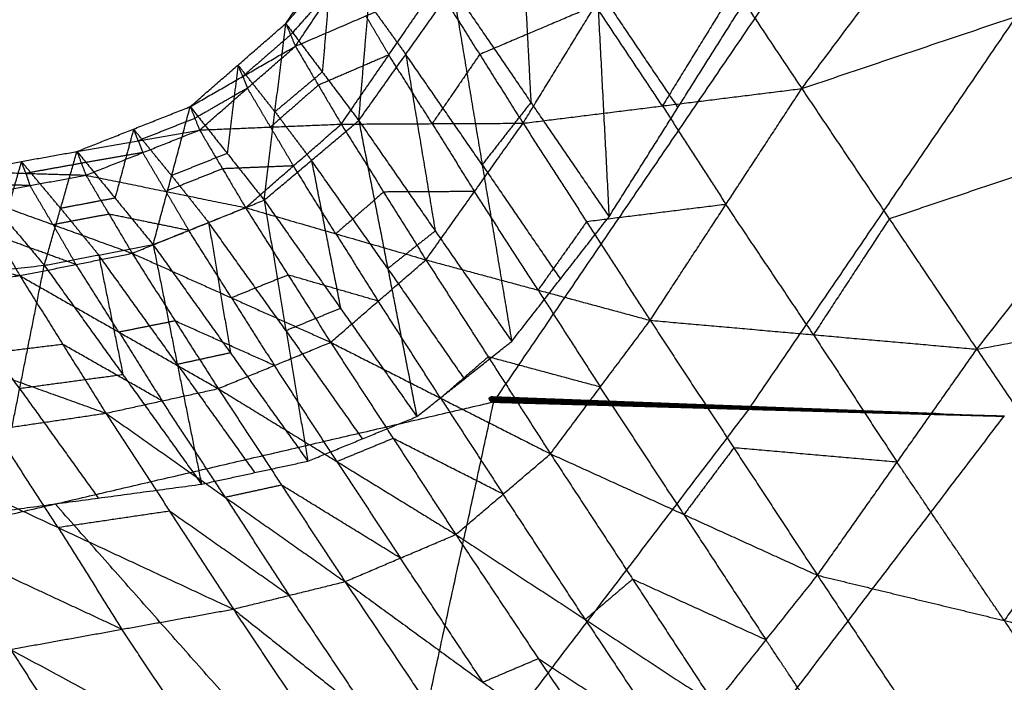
# Model space of a CAD drawing. Header units: millimetres. Extents: x -106 to 110, y -96 to 120.
# Tile 386 of 656: x -59.773 to -58.552, y 97.828 to 98.65. Entities that reach past the tile are written whole.
import ezdxf

# ---------------------------------------------------------------- set-up
doc = ezdxf.new("R2010")
doc.units = ezdxf.units.MM
doc.header["$MEASUREMENT"] = 0
doc.layers.add('Default', color=7, linetype='Continuous', true_color=0x000000)

msp = doc.modelspace()

# ---------------------------------------------------------------- linework, layer by layer
at = {"layer": 'Default'}
for points in [[(-59.1854, 98.1756, 12.6932), (-58.7814, 98.7687, 12.3362), (-58.3774, 99.3617, 11.9791)], [(-58.8035, 98.5641, 13.8125), (-58.5975, 98.8391, 13.7701), (-58.3915, 99.114, 13.7277)], [(-59.0721, 98.9732, 12.6913), (-59.0573, 98.6891, 12.6186), (-59.0425, 98.4051, 12.5459)], [(-59.1542, 98.8309, 12.7769), (-59.1468, 98.6889, 12.7406), (-59.1394, 98.5469, 12.7042)], [(-59.4433, 98.6448, 13.3077), (-59.3856, 98.7304, 13.2686), (-59.328, 98.816, 13.2295)], [(-59.3528, 98.5244, 12.9459), (-59.3404, 98.6702, 13.0877), (-59.328, 98.816, 13.2295)], [(-59.1491, 98.5211, 13.7579), (-59.0594, 98.6673, 13.7136), (-58.9697, 98.8134, 13.6692)], [(-58.9697, 98.8134, 13.6692), (-58.8866, 98.6887, 13.7409), (-58.8035, 98.5641, 13.8125)], [(-59.4433, 98.6448, 13.3077), (-59.3793, 98.7169, 13.3639), (-59.3153, 98.789, 13.4202)], [(-59.4314, 98.6166, 13.4913), (-59.3733, 98.7028, 13.4558), (-59.3153, 98.789, 13.4202)], [(-58.8035, 98.5641, 13.8125), (-58.4825, 98.6722, 13.8343), (-58.1615, 98.7802, 13.8561)], [(-58.5865, 98.2409, 13.9017), (-58.374, 98.5106, 13.8789), (-58.1615, 98.7802, 13.8561)], [(-58.8689, 98.1669, 12.5795), (-58.6669, 98.4634, 12.401), (-58.4649, 98.7599, 12.2224)], [(-59.3856, 98.7304, 13.2686), (-59.3918, 98.6575, 13.1977), (-59.398, 98.5846, 13.1268)], [(-59.3733, 98.7028, 13.4558), (-59.4053, 98.6668, 13.4276), (-59.4373, 98.6307, 13.3995)], [(-59.4314, 98.6166, 13.4913), (-59.344, 98.6542, 13.5462), (-59.2566, 98.6918, 13.601)], [(-59.3745, 98.52, 13.6625), (-59.3155, 98.6059, 13.6318), (-59.2566, 98.6918, 13.601)], [(-59.3528, 98.5244, 12.9459), (-59.2945, 98.6066, 12.9042), (-59.2363, 98.6887, 12.8626)], [(-59.2566, 98.6918, 13.601), (-59.2029, 98.6064, 13.6795), (-59.1491, 98.5211, 13.7579)], [(-59.2363, 98.6887, 12.8626), (-59.1998, 98.4697, 12.744), (-59.1632, 98.2506, 12.6255)], [(-59.2363, 98.6887, 12.8626), (-59.1394, 98.5469, 12.7042), (-59.0425, 98.4051, 12.5459)], [(-59.0573, 98.6891, 12.6186), (-59.0072, 98.6148, 12.5389), (-58.9571, 98.5405, 12.4592)], [(-58.8866, 98.6887, 13.7409), (-58.9314, 98.6157, 13.763), (-58.9763, 98.5426, 13.7852)], [(-59.3404, 98.6702, 13.0877), (-59.3175, 98.6384, 12.996), (-59.2945, 98.6066, 12.9042)], [(-59.0425, 98.4051, 12.5459), (-58.9571, 98.5405, 12.4592), (-58.8718, 98.6759, 12.3725)], [(-59.0594, 98.6673, 13.7136), (-59.1311, 98.6369, 13.6965), (-59.2029, 98.6064, 13.6795)], [(-58.9763, 98.5426, 13.7852), (-59.0178, 98.6049, 13.7494), (-59.0594, 98.6673, 13.7136)], [(-59.5618, 98.5417, 13.325), (-59.5025, 98.5933, 13.3163), (-59.4433, 98.6448, 13.3077)], [(-59.4701, 98.4257, 12.9618), (-59.4567, 98.5353, 13.1347), (-59.4433, 98.6448, 13.3077)], [(-59.4433, 98.6448, 13.3077), (-59.4373, 98.6307, 13.3995), (-59.4314, 98.6166, 13.4913)], [(-59.4433, 98.6448, 13.3077), (-59.398, 98.5846, 13.1268), (-59.3528, 98.5244, 12.9459)], [(-59.344, 98.6542, 13.5462), (-59.3298, 98.63, 13.589), (-59.3155, 98.6059, 13.6318)], [(-59.4373, 98.6307, 13.3995), (-59.4669, 98.605, 13.4038), (-59.4966, 98.5792, 13.4082)], [(-59.5618, 98.5417, 13.325), (-59.4966, 98.5792, 13.4082), (-59.4314, 98.6166, 13.4913)], [(-59.5502, 98.5127, 13.5081), (-59.4908, 98.5647, 13.4997), (-59.4314, 98.6166, 13.4913)], [(-59.4314, 98.6166, 13.4913), (-59.4029, 98.5683, 13.5769), (-59.3745, 98.52, 13.6625)], [(-59.3155, 98.6059, 13.6318), (-59.3592, 98.5871, 13.6043), (-59.4029, 98.5683, 13.5769)], [(-59.2618, 98.5206, 13.7102), (-59.2887, 98.5632, 13.671), (-59.3155, 98.6059, 13.6318)], [(-59.2945, 98.6066, 12.9042), (-59.2763, 98.497, 12.845), (-59.258, 98.3875, 12.7857)], [(-59.1998, 98.4697, 12.744), (-59.2472, 98.5381, 12.8241), (-59.2945, 98.6066, 12.9042)], [(-59.2029, 98.6064, 13.6795), (-59.2323, 98.5635, 13.6948), (-59.2618, 98.5206, 13.7102)], [(-59.5025, 98.5933, 13.3163), (-59.5092, 98.5385, 13.2299), (-59.5159, 98.4837, 13.1434)], [(-59.4567, 98.5353, 13.1347), (-59.4796, 98.5643, 13.2255), (-59.5025, 98.5933, 13.3163)], [(-59.4966, 98.5792, 13.4082), (-59.4995, 98.5862, 13.3623), (-59.5025, 98.5933, 13.3163)], [(-59.398, 98.5846, 13.1268), (-59.4273, 98.5599, 13.1308), (-59.4567, 98.5353, 13.1347)], [(-59.4966, 98.5792, 13.4082), (-59.4937, 98.5719, 13.4539), (-59.4908, 98.5647, 13.4997)], [(-59.4908, 98.5647, 13.4997), (-59.5234, 98.546, 13.4581), (-59.556, 98.5272, 13.4165)], [(-59.4623, 98.5164, 13.5853), (-59.4765, 98.5405, 13.5425), (-59.4908, 98.5647, 13.4997)], [(-59.4029, 98.5683, 13.5769), (-59.4326, 98.5424, 13.5811), (-59.4623, 98.5164, 13.5853)], [(-59.1491, 98.5211, 13.7579), (-58.9763, 98.5426, 13.7852), (-58.8035, 98.5641, 13.8125)], [(-58.9915, 98.2767, 13.876), (-58.8975, 98.4204, 13.8443), (-58.8035, 98.5641, 13.8125)], [(-58.8035, 98.5641, 13.8125), (-58.695, 98.4025, 13.8571), (-58.5865, 98.2409, 13.9017)], [(-59.1394, 98.5469, 12.7042), (-59.1696, 98.5083, 12.7241), (-59.1998, 98.4697, 12.744)], [(-59.7022, 98.4861, 13.2882), (-59.632, 98.5139, 13.3066), (-59.5618, 98.5417, 13.325)], [(-59.6078, 98.3705, 12.9192), (-59.5848, 98.4561, 13.1221), (-59.5618, 98.5417, 13.325)], [(-59.5618, 98.5417, 13.325), (-59.556, 98.5272, 13.4165), (-59.5502, 98.5127, 13.5081)], [(-59.5618, 98.5417, 13.325), (-59.5159, 98.4837, 13.1434), (-59.4701, 98.4257, 12.9618)], [(-59.4567, 98.5353, 13.1347), (-59.4341, 98.5052, 13.0443), (-59.4114, 98.475, 12.9539)], [(-58.9763, 98.5426, 13.7852), (-58.9369, 98.4815, 13.8147), (-58.8975, 98.4204, 13.8443)], [(-59.556, 98.5272, 13.4165), (-59.5911, 98.5133, 13.4073), (-59.6262, 98.4994, 13.3982)], [(-59.4701, 98.4257, 12.9618), (-59.4114, 98.475, 12.9539), (-59.3528, 98.5244, 12.9459)], [(-59.3528, 98.5244, 12.9459), (-59.3168, 98.3408, 12.7916), (-59.2808, 98.1573, 12.6373)], [(-59.3528, 98.5244, 12.9459), (-59.258, 98.3875, 12.7857), (-59.1632, 98.2506, 12.6255)], [(-59.7022, 98.4861, 13.2882), (-59.6262, 98.4994, 13.3982), (-59.5502, 98.5127, 13.5081)], [(-59.6911, 98.4567, 13.4757), (-59.6206, 98.4847, 13.4919), (-59.5502, 98.5127, 13.5081)], [(-59.632, 98.5139, 13.3066), (-59.6435, 98.4711, 13.2052), (-59.655, 98.4283, 13.1037)], [(-59.5848, 98.4561, 13.1221), (-59.6084, 98.485, 13.2144), (-59.632, 98.5139, 13.3066)], [(-59.6262, 98.4994, 13.3982), (-59.6291, 98.5067, 13.3524), (-59.632, 98.5139, 13.3066)], [(-59.5502, 98.5127, 13.5081), (-59.4623, 98.5164, 13.5853), (-59.3745, 98.52, 13.6625)], [(-59.5502, 98.5127, 13.5081), (-59.5217, 98.4646, 13.5929), (-59.4932, 98.4164, 13.6778)], [(-59.4932, 98.4164, 13.6778), (-59.4338, 98.4682, 13.6702), (-59.3745, 98.52, 13.6625)], [(-59.4623, 98.5164, 13.5853), (-59.4481, 98.4923, 13.6277), (-59.4338, 98.4682, 13.6702)], [(-59.3745, 98.52, 13.6625), (-59.2618, 98.5206, 13.7102), (-59.1491, 98.5211, 13.7579)], [(-59.3745, 98.52, 13.6625), (-59.322, 98.4358, 13.7352), (-59.2695, 98.3517, 13.8079)], [(-59.2695, 98.3517, 13.8079), (-59.2093, 98.4364, 13.7829), (-59.1491, 98.5211, 13.7579)], [(-59.2618, 98.5206, 13.7102), (-59.2355, 98.4785, 13.7466), (-59.2093, 98.4364, 13.7829)], [(-59.1491, 98.5211, 13.7579), (-59.0703, 98.3989, 13.817), (-58.9915, 98.2767, 13.876)], [(-58.374, 98.5106, 13.8789), (-58.5345, 98.4565, 13.868), (-58.695, 98.4025, 13.8571)], [(-59.6262, 98.4994, 13.3982), (-59.6234, 98.4921, 13.445), (-59.6206, 98.4847, 13.4919)], [(-59.84, 98.4612, 13.2276), (-59.7711, 98.4737, 13.2579), (-59.7022, 98.4861, 13.2882)], [(-59.7427, 98.3449, 12.8489), (-59.7225, 98.4155, 13.0686), (-59.7022, 98.4861, 13.2882)], [(-59.7022, 98.4861, 13.2882), (-59.6967, 98.4714, 13.382), (-59.6911, 98.4567, 13.4757)], [(-59.7022, 98.4861, 13.2882), (-59.655, 98.4283, 13.1037), (-59.6078, 98.3705, 12.9192)], [(-59.7711, 98.4737, 13.2579), (-59.7813, 98.4384, 13.1481), (-59.7914, 98.4031, 13.0382)], [(-59.7225, 98.4155, 13.0686), (-59.7468, 98.4446, 13.1632), (-59.7711, 98.4737, 13.2579)], [(-59.7656, 98.459, 13.3517), (-59.7684, 98.4663, 13.3048), (-59.7711, 98.4737, 13.2579)], [(-59.6206, 98.4847, 13.4919), (-59.6587, 98.4781, 13.4369), (-59.6967, 98.4714, 13.382)], [(-59.5921, 98.4366, 13.5768), (-59.6064, 98.4606, 13.5343), (-59.6206, 98.4847, 13.4919)], [(-59.5159, 98.4837, 13.1434), (-59.5504, 98.4699, 13.1328), (-59.5848, 98.4561, 13.1221)], [(-59.4114, 98.475, 12.9539), (-59.3934, 98.3833, 12.8767), (-59.3754, 98.2915, 12.7996)], [(-59.3168, 98.3408, 12.7916), (-59.3641, 98.4079, 12.8727), (-59.4114, 98.475, 12.9539)], [(-59.6967, 98.4714, 13.382), (-59.7311, 98.4652, 13.3668), (-59.7656, 98.459, 13.3517)], [(-59.5217, 98.4646, 13.5929), (-59.5569, 98.4506, 13.5848), (-59.5921, 98.4366, 13.5768)], [(-59.4338, 98.4682, 13.6702), (-59.4777, 98.4664, 13.6315), (-59.5217, 98.4646, 13.5929)], [(-59.3813, 98.384, 13.7428), (-59.4076, 98.4261, 13.7065), (-59.4338, 98.4682, 13.6702)], [(-59.1998, 98.4697, 12.744), (-59.1513, 98.3987, 12.6648), (-59.1028, 98.3278, 12.5857)], [(-59.84, 98.4612, 13.2276), (-59.7914, 98.4031, 13.0382), (-59.7427, 98.3449, 12.8489)], [(-59.84, 98.4612, 13.2276), (-59.7656, 98.459, 13.3517), (-59.6911, 98.4567, 13.4757)], [(-59.8299, 98.4309, 13.4226), (-59.7605, 98.4438, 13.4492), (-59.6911, 98.4567, 13.4757)], [(-59.7656, 98.459, 13.3517), (-59.7631, 98.4514, 13.4004), (-59.7605, 98.4438, 13.4492)], [(-59.6911, 98.4567, 13.4757), (-59.6625, 98.4083, 13.5633), (-59.6338, 98.3598, 13.6508)], [(-59.6911, 98.4567, 13.4757), (-59.5921, 98.4366, 13.5768), (-59.4932, 98.4164, 13.6778)], [(-59.5848, 98.4561, 13.1221), (-59.5619, 98.4271, 13.0313), (-59.539, 98.3981, 12.9405)], [(-59.7605, 98.4438, 13.4492), (-59.7978, 98.4449, 13.3871), (-59.835, 98.446, 13.3251)], [(-59.7319, 98.3953, 13.5367), (-59.7462, 98.4196, 13.4929), (-59.7605, 98.4438, 13.4492)], [(-59.8299, 98.4309, 13.4226), (-59.8015, 98.3815, 13.5146), (-59.7731, 98.3321, 13.6066)], [(-59.8299, 98.4309, 13.4226), (-59.7319, 98.3953, 13.5367), (-59.6338, 98.3598, 13.6508)], [(-59.655, 98.4283, 13.1037), (-59.6887, 98.4219, 13.0861), (-59.7225, 98.4155, 13.0686)], [(-59.6078, 98.3705, 12.9192), (-59.539, 98.3981, 12.9405), (-59.4701, 98.4257, 12.9618)], [(-59.5921, 98.4366, 13.5768), (-59.5778, 98.4123, 13.6205), (-59.5635, 98.3881, 13.6643)], [(-59.4701, 98.4257, 12.9618), (-59.443, 98.2638, 12.7765), (-59.416, 98.102, 12.5912)], [(-59.4701, 98.4257, 12.9618), (-59.3754, 98.2915, 12.7996), (-59.2808, 98.1573, 12.6373)], [(-59.322, 98.4358, 13.7352), (-59.3516, 98.4099, 13.739), (-59.3813, 98.384, 13.7428)], [(-59.2093, 98.4364, 13.7829), (-59.2656, 98.4361, 13.7591), (-59.322, 98.4358, 13.7352)], [(-59.1305, 98.3142, 13.842), (-59.1699, 98.3753, 13.8124), (-59.2093, 98.4364, 13.7829)], [(-59.7225, 98.4155, 13.0686), (-59.6989, 98.3866, 12.9763), (-59.6753, 98.3577, 12.884)], [(-59.6338, 98.3598, 13.6508), (-59.5635, 98.3881, 13.6643), (-59.4932, 98.4164, 13.6778)], [(-59.4932, 98.4164, 13.6778), (-59.4404, 98.3329, 13.7494), (-59.3877, 98.2494, 13.821)], [(-59.4932, 98.4164, 13.6778), (-59.3813, 98.384, 13.7428), (-59.2695, 98.3517, 13.8079)], [(-58.8975, 98.4204, 13.8443), (-58.9839, 98.4096, 13.8306), (-59.0703, 98.3989, 13.817)], [(-58.789, 98.2588, 13.8889), (-58.8432, 98.3396, 13.8666), (-58.8975, 98.4204, 13.8443)], [(-60.1026, 98.4022, 13.304), (-59.9379, 98.3672, 13.4553), (-59.7731, 98.3321, 13.6066)], [(-59.6625, 98.4083, 13.5633), (-59.6972, 98.4018, 13.55), (-59.7319, 98.3953, 13.5367)], [(-59.5635, 98.3881, 13.6643), (-59.613, 98.3982, 13.6138), (-59.6625, 98.4083, 13.5633)], [(-59.1632, 98.2506, 12.6255), (-59.1028, 98.3278, 12.5857), (-59.0425, 98.4051, 12.5459)], [(-58.695, 98.4025, 13.8571), (-58.742, 98.3307, 13.873), (-58.789, 98.2588, 13.8889)], [(-59.7319, 98.3953, 13.5367), (-59.7177, 98.3706, 13.5827), (-59.7034, 98.3459, 13.6287)], [(-59.539, 98.3981, 12.9405), (-59.5254, 98.3172, 12.8478), (-59.5119, 98.2363, 12.7552)], [(-59.443, 98.2638, 12.7765), (-59.491, 98.331, 12.8585), (-59.539, 98.3981, 12.9405)], [(-59.0703, 98.3989, 13.817), (-59.1004, 98.3565, 13.8295), (-59.1305, 98.3142, 13.842)], [(-59.7034, 98.3459, 13.6287), (-59.7525, 98.3637, 13.5717), (-59.8015, 98.3815, 13.5146)], [(-59.5107, 98.3046, 13.7359), (-59.5371, 98.3464, 13.7001), (-59.5635, 98.3881, 13.6643)], [(-59.3813, 98.384, 13.7428), (-59.355, 98.3423, 13.7786), (-59.3286, 98.3005, 13.8145)], [(-59.258, 98.3875, 12.7857), (-59.2874, 98.3642, 12.7887), (-59.3168, 98.3408, 12.7916)], [(-59.7427, 98.3449, 12.8489), (-59.6753, 98.3577, 12.884), (-59.6078, 98.3705, 12.9192)], [(-59.6078, 98.3705, 12.9192), (-59.5778, 98.222, 12.7181), (-59.5478, 98.0735, 12.5171)], [(-59.6078, 98.3705, 12.9192), (-59.5119, 98.2363, 12.7552), (-59.416, 98.102, 12.5912)], [(-58.5865, 98.2409, 13.9017), (-58.2341, 98.3071, 13.9061), (-57.8817, 98.3733, 13.9105)], [(-59.7731, 98.3321, 13.6066), (-59.7034, 98.3459, 13.6287), (-59.6338, 98.3598, 13.6508)], [(-59.6753, 98.3577, 12.884), (-59.6602, 98.2835, 12.7835), (-59.6452, 98.2092, 12.683)], [(-59.5778, 98.222, 12.7181), (-59.6265, 98.2899, 12.8011), (-59.6753, 98.3577, 12.884)], [(-59.6338, 98.3598, 13.6508), (-59.5805, 98.2759, 13.7254), (-59.5271, 98.192, 13.8)], [(-59.6338, 98.3598, 13.6508), (-59.5107, 98.3046, 13.7359), (-59.3877, 98.2494, 13.821)], [(-59.3877, 98.2494, 13.821), (-59.3286, 98.3005, 13.8145), (-59.2695, 98.3517, 13.8079)], [(-59.2695, 98.3517, 13.8079), (-59.1923, 98.2314, 13.8607), (-59.1151, 98.1111, 13.9135)], [(-59.2695, 98.3517, 13.8079), (-59.1305, 98.3142, 13.842), (-58.9915, 98.2767, 13.876)], [(-60.0056, 98.3178, 12.6895), (-59.8741, 98.3314, 12.7692), (-59.7427, 98.3449, 12.8489)], [(-59.8038, 98.039, 12.3488), (-59.7732, 98.1919, 12.5989), (-59.7427, 98.3449, 12.8489)], [(-59.7427, 98.3449, 12.8489), (-59.6452, 98.2092, 12.683), (-59.5478, 98.0735, 12.5171)], [(-59.6501, 98.262, 13.7033), (-59.6768, 98.304, 13.666), (-59.7034, 98.3459, 13.6287)], [(-59.3168, 98.3408, 12.7916), (-59.2694, 98.2724, 12.7115), (-59.222, 98.2039, 12.6314)], [(-60.048, 98.2985, 13.509), (-59.9106, 98.3153, 13.5578), (-59.7731, 98.3321, 13.6066)], [(-59.7732, 98.1919, 12.5989), (-59.8237, 98.2616, 12.684), (-59.8741, 98.3314, 12.7692)], [(-59.7731, 98.3321, 13.6066), (-59.7197, 98.2468, 13.6862), (-59.6663, 98.1615, 13.7657)], [(-59.7731, 98.3321, 13.6066), (-59.6501, 98.262, 13.7033), (-59.5271, 98.192, 13.8)], [(-59.4404, 98.3329, 13.7494), (-59.4756, 98.3188, 13.7427), (-59.5107, 98.3046, 13.7359)], [(-59.3286, 98.3005, 13.8145), (-59.3845, 98.3167, 13.7819), (-59.4404, 98.3329, 13.7494)], [(-59.5107, 98.3046, 13.7359), (-59.4841, 98.2627, 13.7732), (-59.4574, 98.2207, 13.8105)], [(-59.1305, 98.3142, 13.842), (-59.0919, 98.254, 13.8684), (-59.0533, 98.1939, 13.8948)], [(-60.048, 98.2985, 13.509), (-59.8572, 98.23, 13.6374), (-59.6663, 98.1615, 13.7657)], [(-59.3754, 98.2915, 12.7996), (-59.4092, 98.2777, 12.7881), (-59.443, 98.2638, 12.7765)], [(-59.2514, 98.1802, 13.8673), (-59.29, 98.2404, 13.8409), (-59.3286, 98.3005, 13.8145)], [(-59.5805, 98.2759, 13.7254), (-59.6153, 98.269, 13.7144), (-59.6501, 98.262, 13.7033)], [(-59.4574, 98.2207, 13.8105), (-59.5189, 98.2483, 13.7679), (-59.5805, 98.2759, 13.7254)], [(-59.1151, 98.1111, 13.9135), (-59.0533, 98.1939, 13.8948), (-58.9915, 98.2767, 13.876)], [(-58.9915, 98.2767, 13.876), (-58.8878, 98.1186, 13.9085), (-58.7841, 97.9605, 13.941)], [(-58.9915, 98.2767, 13.876), (-58.789, 98.2588, 13.8889), (-58.5865, 98.2409, 13.9017)], [(-59.6501, 98.262, 13.7033), (-59.6234, 98.2194, 13.7431), (-59.5967, 98.1768, 13.7829)], [(-59.443, 98.2638, 12.7765), (-59.3957, 98.1967, 12.6954), (-59.3484, 98.1296, 12.6143)], [(-58.789, 98.2588, 13.8889), (-58.7371, 98.1797, 13.9051), (-58.6853, 98.1007, 13.9214)], [(-59.7197, 98.2468, 13.6862), (-59.7885, 98.2384, 13.6618), (-59.8572, 98.23, 13.6374)], [(-59.5967, 98.1768, 13.7829), (-59.6582, 98.2118, 13.7345), (-59.7197, 98.2468, 13.6862)], [(-59.5271, 98.192, 13.8), (-59.4574, 98.2207, 13.8105), (-59.3877, 98.2494, 13.821)], [(-59.3877, 98.2494, 13.821), (-59.3101, 98.1302, 13.8725), (-59.2325, 98.011, 13.924)], [(-59.3877, 98.2494, 13.821), (-59.2514, 98.1802, 13.8673), (-59.1151, 98.1111, 13.9135)], [(-59.2808, 98.1573, 12.6373), (-59.222, 98.2039, 12.6314), (-59.1632, 98.2506, 12.6255)], [(-59.5119, 98.2363, 12.7552), (-59.5449, 98.2291, 12.7366), (-59.5778, 98.222, 12.7181)], [(-59.1923, 98.2314, 13.8607), (-59.2218, 98.2058, 13.864), (-59.2514, 98.1802, 13.8673)], [(-59.0533, 98.1939, 13.8948), (-59.1228, 98.2126, 13.8777), (-59.1923, 98.2314, 13.8607)], [(-58.7841, 97.9605, 13.941), (-58.6853, 98.1007, 13.9214), (-58.5865, 98.2409, 13.9017)], [(-58.5865, 98.2409, 13.9017), (-58.4536, 98.0446, 13.9121), (-58.3208, 97.8482, 13.9225)], [(-59.5778, 98.222, 12.7181), (-59.5298, 98.1549, 12.6361), (-59.4819, 98.0878, 12.5541)], [(-59.3798, 98.1015, 13.862), (-59.4186, 98.1611, 13.8362), (-59.4574, 98.2207, 13.8105)], [(-59.6452, 98.2092, 12.683), (-59.7092, 98.2006, 12.6409), (-59.7732, 98.1919, 12.5989)], [(-58.9496, 98.0358, 13.9273), (-59.0014, 98.1148, 13.911), (-59.0533, 98.1939, 13.8948)], [(-59.7732, 98.1919, 12.5989), (-59.7245, 98.1241, 12.5159), (-59.6758, 98.0562, 12.433)], [(-59.6663, 98.1615, 13.7657), (-59.5967, 98.1768, 13.7829), (-59.5271, 98.192, 13.8)], [(-59.5271, 98.192, 13.8), (-59.4485, 98.0723, 13.8546), (-59.3699, 97.9526, 13.9091)], [(-59.5271, 98.192, 13.8), (-59.3798, 98.1015, 13.862), (-59.2325, 98.011, 13.924)], [(-59.1908, 98.1805, 12.6833), (-59.1906, 98.1807, 12.6833), (-59.1904, 98.1809, 12.6832)], [(-59.1146, 98.1782, 12.6569), (-59.1526, 98.1795, 12.6701), (-59.1906, 98.1807, 12.6833)], [(-59.1904, 98.1809, 12.6832), (-59.1902, 98.1811, 12.6832), (-59.1899, 98.1813, 12.6831)], [(-59.1904, 98.1809, 12.6832), (-59.1146, 98.1782, 12.6569), (-59.0388, 98.1756, 12.6307)], [(-59.1902, 98.1811, 12.6832), (-59.1524, 98.1797, 12.67), (-59.1146, 98.1782, 12.6569)], [(-59.1899, 98.1813, 12.6831), (-59.1896, 98.1814, 12.6832), (-59.1894, 98.1816, 12.6832)], [(-59.1899, 98.1813, 12.6831), (-59.1143, 98.1784, 12.6569), (-59.0388, 98.1756, 12.6307)], [(-59.1899, 98.1813, 12.6831), (-59.1133, 98.1786, 12.6567), (-59.0368, 98.1759, 12.6303)], [(-59.1896, 98.1814, 12.6832), (-59.1515, 98.18, 12.6699), (-59.1133, 98.1786, 12.6567)], [(-59.1131, 98.1787, 12.6567), (-59.1514, 98.1801, 12.67), (-59.1896, 98.1814, 12.6832)], [(-59.1894, 98.1816, 12.6832), (-59.1892, 98.1816, 12.6834), (-59.1889, 98.1817, 12.6835)], [(-59.1894, 98.1816, 12.6832), (-59.1131, 98.1787, 12.6567), (-59.0368, 98.1759, 12.6303)], [(-59.1892, 98.1816, 12.6834), (-59.1511, 98.1802, 12.67), (-59.1131, 98.1787, 12.6567)], [(-59.1129, 98.1788, 12.6569), (-59.151, 98.1802, 12.6701), (-59.1892, 98.1816, 12.6834)], [(-59.1889, 98.1817, 12.6835), (-59.1887, 98.1817, 12.6836), (-59.1885, 98.1817, 12.6838)], [(-59.1889, 98.1817, 12.6835), (-59.1129, 98.1788, 12.6569), (-59.0368, 98.1759, 12.6303)], [(-59.1889, 98.1817, 12.6835), (-59.1119, 98.1788, 12.6569), (-59.0348, 98.1759, 12.6304)], [(-59.1887, 98.1817, 12.6836), (-59.1503, 98.1802, 12.6703), (-59.1119, 98.1788, 12.6569)], [(-59.1117, 98.1788, 12.6571), (-59.1502, 98.1802, 12.6704), (-59.1887, 98.1817, 12.6836)], [(-59.1885, 98.1817, 12.6838), (-59.1879, 98.1814, 12.6846), (-59.1873, 98.1811, 12.6855)], [(-59.1885, 98.1817, 12.6838), (-59.1117, 98.1788, 12.6571), (-59.0348, 98.1759, 12.6304)], [(-59.111, 98.1785, 12.6579), (-59.1495, 98.1799, 12.6713), (-59.1879, 98.1814, 12.6846)], [(-59.1873, 98.1811, 12.6855), (-59.1866, 98.1798, 12.6875), (-59.186, 98.1785, 12.6895)], [(-59.1873, 98.1811, 12.6855), (-59.111, 98.1785, 12.6579), (-59.0348, 98.1759, 12.6304)], [(-59.1873, 98.1811, 12.6855), (-59.11, 98.1782, 12.6584), (-59.0328, 98.1753, 12.6312)], [(-59.1873, 98.1811, 12.6855), (-59.1091, 98.1777, 12.659), (-59.0309, 98.1742, 12.6326)], [(-60.273, 97.9223, 12.0992), (-59.7292, 98.049, 12.3962), (-59.1854, 98.1756, 12.6932)], [(-59.5181, 98.0571, 13.8374), (-59.5574, 98.1169, 13.8101), (-59.5967, 98.1768, 13.7829)], [(-59.444, 96.9873, 9.9233), (-59.3147, 97.5814, 11.3083), (-59.1854, 98.1756, 12.6932)], [(-59.2514, 98.1802, 13.8673), (-59.2126, 98.1207, 13.893), (-59.1738, 98.0611, 13.9188)], [(-59.1913, 98.1793, 12.6843), (-59.1912, 98.1796, 12.684), (-59.1911, 98.18, 12.6836)], [(-59.1913, 98.1793, 12.6843), (-59.1911, 98.1786, 12.6852), (-59.191, 98.178, 12.6861)], [(-59.1913, 98.1793, 12.6843), (-59.1172, 98.1769, 12.6587), (-59.043, 98.1745, 12.6331)], [(-59.1912, 98.1796, 12.684), (-59.1542, 98.1783, 12.6713), (-59.1172, 98.1769, 12.6587)], [(-59.1911, 98.18, 12.6836), (-59.191, 98.1802, 12.6835), (-59.1908, 98.1805, 12.6833)], [(-59.1911, 98.18, 12.6836), (-59.1171, 98.1772, 12.6583), (-59.043, 98.1745, 12.6331)], [(-59.1911, 98.18, 12.6836), (-59.1149, 98.1778, 12.6572), (-59.0388, 98.1756, 12.6307)], [(-59.1911, 98.1786, 12.6852), (-59.1541, 98.1774, 12.6724), (-59.117, 98.1762, 12.6596)], [(-59.191, 98.1802, 12.6835), (-59.153, 98.179, 12.6703), (-59.1149, 98.1778, 12.6572)], [(-59.191, 98.178, 12.6861), (-59.19, 98.177, 12.6879), (-59.1891, 98.1761, 12.6897)], [(-59.191, 98.178, 12.6861), (-59.1192, 98.1754, 12.662), (-59.0474, 98.1728, 12.638)], [(-59.191, 98.178, 12.6861), (-59.117, 98.1762, 12.6596), (-59.043, 98.1745, 12.6331)], [(-59.1908, 98.1805, 12.6833), (-59.1148, 98.178, 12.657), (-59.0388, 98.1756, 12.6307)], [(-59.19, 98.177, 12.6879), (-59.1541, 98.1757, 12.6759), (-59.1182, 98.1744, 12.6639)], [(-59.1192, 98.1754, 12.662), (-59.1546, 98.1762, 12.675), (-59.19, 98.177, 12.6879)], [(-59.1891, 98.1761, 12.6897), (-59.1876, 98.1757, 12.6914), (-59.1861, 98.1752, 12.6931)], [(-59.1891, 98.1761, 12.6897), (-59.1206, 98.1738, 12.6673), (-59.0522, 98.1715, 12.6448)], [(-59.1891, 98.1761, 12.6897), (-59.1182, 98.1744, 12.6639), (-59.0474, 98.1728, 12.638)], [(-59.1876, 98.1757, 12.6914), (-59.1534, 98.1745, 12.6802), (-59.1191, 98.1733, 12.6689)], [(-59.1085, 98.1764, 12.661), (-59.1476, 98.1781, 12.6743), (-59.1866, 98.1798, 12.6875)], [(-59.1861, 98.1752, 12.6931), (-59.1861, 98.1769, 12.6913), (-59.186, 98.1785, 12.6895)], [(-59.1069, 98.173, 12.6645), (-59.1465, 98.1749, 12.6779), (-59.1861, 98.1769, 12.6913)], [(-59.1861, 98.1752, 12.6931), (-59.1191, 98.1733, 12.6689), (-59.0522, 98.1715, 12.6448)], [(-59.1861, 98.1752, 12.6931), (-59.1069, 98.173, 12.6645), (-59.0277, 98.1708, 12.6359)], [(-59.186, 98.1785, 12.6895), (-59.1085, 98.1764, 12.661), (-59.0309, 98.1742, 12.6326)], [(-59.186, 98.1785, 12.6895), (-59.1069, 98.1746, 12.6627), (-59.0277, 98.1708, 12.6359)], [(-59.1854, 98.1756, 12.6932), (-58.8689, 98.1669, 12.5795), (-58.5523, 98.1582, 12.4657)], [(-59.1182, 98.1744, 12.6639), (-59.1194, 98.1741, 12.6656), (-59.1206, 98.1738, 12.6673)], [(-59.1191, 98.1733, 12.6689), (-59.1199, 98.1736, 12.6681), (-59.1206, 98.1738, 12.6673)], [(-59.1206, 98.1738, 12.6673), (-59.0852, 98.1729, 12.6543), (-59.0498, 98.1721, 12.6414)], [(-59.117, 98.1762, 12.6596), (-59.1181, 98.1758, 12.6608), (-59.1192, 98.1754, 12.662)], [(-59.1192, 98.1754, 12.662), (-59.0822, 98.1745, 12.6488), (-59.0452, 98.1736, 12.6355)], [(-59.1172, 98.1769, 12.6587), (-59.1171, 98.1771, 12.6585), (-59.1171, 98.1772, 12.6583)], [(-59.117, 98.1762, 12.6596), (-59.1171, 98.1765, 12.6591), (-59.1172, 98.1769, 12.6587)], [(-59.1149, 98.1778, 12.6572), (-59.116, 98.1775, 12.6577), (-59.1171, 98.1772, 12.6583)], [(-59.1149, 98.1778, 12.6572), (-59.1149, 98.1779, 12.6571), (-59.1148, 98.178, 12.657)], [(-59.0409, 98.175, 12.6319), (-59.0779, 98.1764, 12.6445), (-59.1149, 98.1778, 12.6572)], [(-59.1148, 98.178, 12.657), (-59.1147, 98.1781, 12.657), (-59.1146, 98.1782, 12.6569)], [(-59.1146, 98.1782, 12.6569), (-59.1145, 98.1783, 12.6569), (-59.1143, 98.1784, 12.6569)], [(-59.1133, 98.1786, 12.6567), (-59.1138, 98.1785, 12.6568), (-59.1143, 98.1784, 12.6569)], [(-59.0378, 98.1757, 12.6305), (-59.0755, 98.1772, 12.6436), (-59.1133, 98.1786, 12.6567)], [(-59.1119, 98.1788, 12.6569), (-59.1124, 98.1788, 12.6569), (-59.1129, 98.1788, 12.6569)], [(-59.0358, 98.1759, 12.6303), (-59.0738, 98.1773, 12.6436), (-59.1119, 98.1788, 12.6569)], [(-59.1117, 98.1788, 12.6571), (-59.1113, 98.1786, 12.6575), (-59.111, 98.1785, 12.6579)], [(-59.11, 98.1782, 12.6584), (-59.1105, 98.1784, 12.6581), (-59.111, 98.1785, 12.6579)], [(-59.1091, 98.1777, 12.659), (-59.1096, 98.1779, 12.6587), (-59.11, 98.1782, 12.6584)], [(-59.0338, 98.1756, 12.6308), (-59.0719, 98.1769, 12.6446), (-59.11, 98.1782, 12.6584)], [(-59.1091, 98.1777, 12.659), (-59.1088, 98.177, 12.66), (-59.1085, 98.1764, 12.661)], [(-59.0319, 98.1748, 12.6319), (-59.0705, 98.1762, 12.6455), (-59.1091, 98.1777, 12.659)], [(-59.1069, 98.1746, 12.6627), (-59.1077, 98.1755, 12.6619), (-59.1085, 98.1764, 12.661)], [(-59.1069, 98.1746, 12.6627), (-59.1069, 98.1738, 12.6636), (-59.1069, 98.173, 12.6645)], [(-59.0293, 98.1725, 12.6343), (-59.0681, 98.1736, 12.6485), (-59.1069, 98.1746, 12.6627)], [(-59.0522, 98.1715, 12.6448), (-59.0498, 98.1721, 12.6414), (-59.0474, 98.1728, 12.638)], [(-59.0522, 98.1715, 12.6448), (-58.9689, 98.1692, 12.6147), (-58.8855, 98.1668, 12.5847)], [(-58.9665, 98.1698, 12.6113), (-59.0081, 98.171, 12.6263), (-59.0498, 98.1721, 12.6414)], [(-59.0474, 98.1728, 12.638), (-59.0452, 98.1736, 12.6355), (-59.043, 98.1745, 12.6331)], [(-59.0474, 98.1728, 12.638), (-58.9665, 98.1698, 12.6113), (-58.8855, 98.1668, 12.5847)], [(-59.0474, 98.1728, 12.638), (-58.965, 98.1704, 12.6091), (-58.8825, 98.168, 12.5801)], [(-58.9628, 98.1712, 12.6066), (-59.004, 98.1724, 12.6211), (-59.0452, 98.1736, 12.6355)], [(-59.043, 98.1745, 12.6331), (-59.0409, 98.175, 12.6319), (-59.0388, 98.1756, 12.6307)], [(-59.043, 98.1745, 12.6331), (-58.9628, 98.1712, 12.6066), (-58.8825, 98.168, 12.5801)], [(-59.043, 98.1745, 12.6331), (-58.9613, 98.1718, 12.6049), (-58.8796, 98.1691, 12.5768)], [(-58.9592, 98.1723, 12.6037), (-59.0001, 98.1737, 12.6178), (-59.0409, 98.175, 12.6319)], [(-59.0388, 98.1756, 12.6307), (-59.0378, 98.1757, 12.6305), (-59.0368, 98.1759, 12.6303)], [(-59.0388, 98.1756, 12.6307), (-58.9592, 98.1723, 12.6037), (-58.8796, 98.1691, 12.5768)], [(-59.0388, 98.1756, 12.6307), (-58.9578, 98.1727, 12.6029), (-58.8767, 98.1698, 12.5751)], [(-58.9568, 98.1728, 12.6027), (-58.9973, 98.1743, 12.6166), (-59.0378, 98.1757, 12.6305)], [(-59.0368, 98.1759, 12.6303), (-59.0358, 98.1759, 12.6303), (-59.0348, 98.1759, 12.6304)], [(-59.0368, 98.1759, 12.6303), (-58.9568, 98.1728, 12.6027), (-58.8767, 98.1698, 12.5751)], [(-59.0368, 98.1759, 12.6303), (-58.9561, 98.1729, 12.6025), (-58.8754, 98.1699, 12.5747)], [(-58.9551, 98.1729, 12.6026), (-58.9954, 98.1744, 12.6164), (-59.0358, 98.1759, 12.6303)], [(-59.0348, 98.1759, 12.6304), (-59.0338, 98.1756, 12.6308), (-59.0328, 98.1753, 12.6312)], [(-59.0348, 98.1759, 12.6304), (-58.9551, 98.1729, 12.6026), (-58.8754, 98.1699, 12.5747)], [(-59.0348, 98.1759, 12.6304), (-58.9544, 98.1728, 12.6026), (-58.874, 98.1698, 12.5748)], [(-58.9534, 98.1726, 12.603), (-58.9936, 98.1741, 12.6169), (-59.0338, 98.1756, 12.6308)], [(-59.0328, 98.1753, 12.6312), (-59.0319, 98.1748, 12.6319), (-59.0309, 98.1742, 12.6326)], [(-59.0328, 98.1753, 12.6312), (-58.9534, 98.1726, 12.603), (-58.874, 98.1698, 12.5748)], [(-59.0328, 98.1753, 12.6312), (-58.9527, 98.1724, 12.6033), (-58.8727, 98.1694, 12.5754)], [(-58.9518, 98.1718, 12.604), (-58.9918, 98.1733, 12.6179), (-59.0319, 98.1748, 12.6319)], [(-59.0309, 98.1742, 12.6326), (-59.0293, 98.1725, 12.6343), (-59.0277, 98.1708, 12.6359)], [(-59.0309, 98.1742, 12.6326), (-58.9518, 98.1718, 12.604), (-58.8727, 98.1694, 12.5754)], [(-59.0309, 98.1742, 12.6326), (-58.9511, 98.1714, 12.6045), (-58.8714, 98.1686, 12.5763)], [(-58.9495, 98.1697, 12.6061), (-58.9894, 98.1711, 12.6202), (-59.0293, 98.1725, 12.6343)], [(-59.0277, 98.1708, 12.6359), (-58.9495, 98.1697, 12.6061), (-58.8714, 98.1686, 12.5763)], [(-59.0277, 98.1708, 12.6359), (-58.9485, 98.1686, 12.6074), (-58.8693, 98.1664, 12.5788)], [(-58.9689, 98.1692, 12.6147), (-58.9677, 98.1695, 12.613), (-58.9665, 98.1698, 12.6113)], [(-58.9665, 98.1698, 12.6113), (-58.9253, 98.1686, 12.5969), (-58.884, 98.1674, 12.5824)], [(-58.965, 98.1704, 12.6091), (-58.9639, 98.1708, 12.6078), (-58.9628, 98.1712, 12.6066)], [(-58.884, 98.1674, 12.5824), (-58.9245, 98.1689, 12.5957), (-58.965, 98.1704, 12.6091)], [(-58.9628, 98.1712, 12.6066), (-58.9219, 98.1699, 12.5925), (-58.8811, 98.1685, 12.5785)], [(-58.9613, 98.1718, 12.6049), (-58.9603, 98.1721, 12.6043), (-58.9592, 98.1723, 12.6037)], [(-58.8811, 98.1685, 12.5785), (-58.9212, 98.1702, 12.5917), (-58.9613, 98.1718, 12.6049)], [(-58.9592, 98.1723, 12.6037), (-58.9187, 98.1709, 12.5898), (-58.8782, 98.1694, 12.5759)], [(-58.9578, 98.1727, 12.6029), (-58.9573, 98.1727, 12.6028), (-58.9568, 98.1728, 12.6027)], [(-58.8782, 98.1694, 12.5759), (-58.918, 98.1711, 12.5894), (-58.9578, 98.1727, 12.6029)], [(-58.9568, 98.1728, 12.6027), (-58.9164, 98.1713, 12.5888), (-58.8761, 98.1698, 12.5749)], [(-58.9561, 98.1729, 12.6025), (-58.9556, 98.1729, 12.6025), (-58.9551, 98.1729, 12.6026)], [(-58.8761, 98.1698, 12.5749), (-58.9161, 98.1714, 12.5887), (-58.9561, 98.1729, 12.6025)], [(-58.9551, 98.1729, 12.6026), (-58.9149, 98.1714, 12.5887), (-58.8747, 98.1699, 12.5748)], [(-58.9544, 98.1728, 12.6026), (-58.9539, 98.1727, 12.6028), (-58.9534, 98.1726, 12.603)], [(-58.8747, 98.1699, 12.5748), (-58.9145, 98.1714, 12.5887), (-58.9544, 98.1728, 12.6026)], [(-58.9534, 98.1726, 12.603), (-58.9134, 98.1711, 12.5891), (-58.8733, 98.1696, 12.5751)], [(-58.9527, 98.1724, 12.6033), (-58.9523, 98.1721, 12.6036), (-58.9518, 98.1718, 12.604)], [(-58.8733, 98.1696, 12.5751), (-58.913, 98.171, 12.5892), (-58.9527, 98.1724, 12.6033)], [(-58.9518, 98.1718, 12.604), (-58.9119, 98.1704, 12.5899), (-58.872, 98.169, 12.5759)], [(-58.9511, 98.1714, 12.6045), (-58.9503, 98.1706, 12.6053), (-58.9495, 98.1697, 12.6061)], [(-58.872, 98.169, 12.5759), (-58.9116, 98.1702, 12.5902), (-58.9511, 98.1714, 12.6045)], [(-58.9495, 98.1697, 12.6061), (-58.9099, 98.1686, 12.5919), (-58.8703, 98.1675, 12.5776)], [(-58.8703, 98.1675, 12.5776), (-58.9094, 98.168, 12.5925), (-58.9485, 98.1686, 12.6074)], [(-58.8825, 98.168, 12.5801), (-58.8811, 98.1685, 12.5785), (-58.8796, 98.1691, 12.5768)], [(-58.7986, 98.166, 12.5496), (-58.8398, 98.1673, 12.564), (-58.8811, 98.1685, 12.5785)], [(-58.8796, 98.1691, 12.5768), (-58.8782, 98.1694, 12.5759), (-58.8767, 98.1698, 12.5751)], [(-58.8796, 98.1691, 12.5768), (-58.7986, 98.166, 12.5496), (-58.7175, 98.163, 12.5225)], [(-58.8796, 98.1691, 12.5768), (-58.7979, 98.1663, 12.5488), (-58.7161, 98.1636, 12.5208)], [(-58.7964, 98.1667, 12.5479), (-58.8373, 98.1681, 12.5619), (-58.8782, 98.1694, 12.5759)], [(-58.8767, 98.1698, 12.5751), (-58.8761, 98.1698, 12.5749), (-58.8754, 98.1699, 12.5747)], [(-58.8767, 98.1698, 12.5751), (-58.7964, 98.1667, 12.5479), (-58.7161, 98.1636, 12.5208)], [(-58.8767, 98.1698, 12.5751), (-58.7957, 98.1668, 12.5475), (-58.7146, 98.1638, 12.5199)], [(-58.795, 98.1669, 12.5473), (-58.8355, 98.1683, 12.5611), (-58.8761, 98.1698, 12.5749)], [(-58.8754, 98.1699, 12.5747), (-58.8747, 98.1699, 12.5748), (-58.874, 98.1698, 12.5748)], [(-58.8754, 98.1699, 12.5747), (-58.795, 98.1669, 12.5473), (-58.7146, 98.1638, 12.5199)], [(-58.8754, 98.1699, 12.5747), (-58.7946, 98.1669, 12.5472), (-58.7139, 98.1638, 12.5197)], [(-58.794, 98.1668, 12.5472), (-58.8343, 98.1683, 12.561), (-58.8747, 98.1699, 12.5748)], [(-58.874, 98.1698, 12.5748), (-58.8733, 98.1696, 12.5751), (-58.8727, 98.1694, 12.5754)], [(-58.874, 98.1698, 12.5748), (-58.794, 98.1668, 12.5472), (-58.7139, 98.1638, 12.5197)], [(-58.874, 98.1698, 12.5748), (-58.7936, 98.1668, 12.5473), (-58.7132, 98.1637, 12.5197)], [(-58.7929, 98.1666, 12.5475), (-58.8331, 98.1681, 12.5613), (-58.8733, 98.1696, 12.5751)], [(-58.8727, 98.1694, 12.5754), (-58.872, 98.169, 12.5759), (-58.8714, 98.1686, 12.5763)], [(-58.8727, 98.1694, 12.5754), (-58.7929, 98.1666, 12.5475), (-58.7132, 98.1637, 12.5197)], [(-58.8727, 98.1694, 12.5754), (-58.7926, 98.1664, 12.5477), (-58.7125, 98.1635, 12.52)], [(-58.7919, 98.166, 12.5482), (-58.832, 98.1675, 12.562), (-58.872, 98.169, 12.5759)], [(-58.8714, 98.1686, 12.5763), (-58.8703, 98.1675, 12.5776), (-58.8693, 98.1664, 12.5788)], [(-58.8714, 98.1686, 12.5763), (-58.7919, 98.166, 12.5482), (-58.7125, 98.1635, 12.52)], [(-58.8714, 98.1686, 12.5763), (-58.7916, 98.1658, 12.5484), (-58.7119, 98.1631, 12.5205)], [(-59.9426, 98.1207, 13.691), (-59.8045, 98.1411, 13.7284), (-59.6663, 98.1615, 13.7657)], [(-59.6663, 98.1615, 13.7657), (-59.5873, 98.04, 13.8254), (-59.5083, 97.9185, 13.8851)], [(-59.6663, 98.1615, 13.7657), (-59.5181, 98.0571, 13.8374), (-59.3699, 97.9526, 13.9091)], [(-59.444, 96.9873, 9.9233), (-58.9982, 97.5727, 11.1945), (-58.5523, 98.1582, 12.4657)], [(-59.416, 98.102, 12.5912), (-59.3484, 98.1296, 12.6143), (-59.2808, 98.1573, 12.6373)], [(-58.8689, 98.1669, 12.5795), (-59.0918, 97.8742, 11.9439), (-59.3147, 97.5814, 11.3083)], [(-58.8855, 98.1668, 12.5847), (-58.884, 98.1674, 12.5824), (-58.8825, 98.168, 12.5801)], [(-58.8855, 98.1668, 12.5847), (-58.8022, 98.1645, 12.5548), (-58.7189, 98.1623, 12.5248)], [(-58.8007, 98.1651, 12.5525), (-58.8424, 98.1663, 12.5674), (-58.884, 98.1674, 12.5824)], [(-58.8825, 98.168, 12.5801), (-58.8007, 98.1651, 12.5525), (-58.7189, 98.1623, 12.5248)], [(-58.8825, 98.168, 12.5801), (-58.8, 98.1655, 12.5513), (-58.7175, 98.163, 12.5225)], [(-58.7906, 98.1647, 12.5497), (-58.8304, 98.1661, 12.5636), (-58.8703, 98.1675, 12.5776)], [(-58.8693, 98.1664, 12.5788), (-58.7906, 98.1647, 12.5497), (-58.7119, 98.1631, 12.5205)], [(-58.8693, 98.1664, 12.5788), (-58.79, 98.1642, 12.5504), (-58.7108, 98.162, 12.5219)], [(-58.8022, 98.1645, 12.5548), (-58.8015, 98.1648, 12.5536), (-58.8007, 98.1651, 12.5525)], [(-58.8007, 98.1651, 12.5525), (-58.7595, 98.1639, 12.5381), (-58.7182, 98.1626, 12.5237)], [(-58.8, 98.1655, 12.5513), (-58.7993, 98.1658, 12.5505), (-58.7986, 98.166, 12.5496)], [(-58.7182, 98.1626, 12.5237), (-58.7591, 98.164, 12.5375), (-58.8, 98.1655, 12.5513)], [(-58.7986, 98.166, 12.5496), (-58.7577, 98.1647, 12.5356), (-58.7168, 98.1633, 12.5217)], [(-58.7979, 98.1663, 12.5488), (-58.7971, 98.1665, 12.5484), (-58.7964, 98.1667, 12.5479)], [(-58.7168, 98.1633, 12.5217), (-58.7573, 98.1648, 12.5352), (-58.7979, 98.1663, 12.5488)], [(-58.7964, 98.1667, 12.5479), (-58.7559, 98.1652, 12.5341), (-58.7154, 98.1637, 12.5203)], [(-58.7957, 98.1668, 12.5475), (-58.7953, 98.1668, 12.5474), (-58.795, 98.1669, 12.5473)], [(-58.7154, 98.1637, 12.5203), (-58.7555, 98.1652, 12.5339), (-58.7957, 98.1668, 12.5475)], [(-58.795, 98.1669, 12.5473), (-58.7546, 98.1653, 12.5335), (-58.7143, 98.1638, 12.5198)], [(-58.7946, 98.1669, 12.5472), (-58.7943, 98.1668, 12.5472), (-58.794, 98.1668, 12.5472)], [(-58.7143, 98.1638, 12.5198), (-58.7545, 98.1653, 12.5335), (-58.7946, 98.1669, 12.5472)], [(-58.794, 98.1668, 12.5472), (-58.7538, 98.1653, 12.5335), (-58.7136, 98.1638, 12.5197)], [(-58.7936, 98.1668, 12.5473), (-58.7933, 98.1667, 12.5474), (-58.7929, 98.1666, 12.5475)], [(-58.7136, 98.1638, 12.5197), (-58.7536, 98.1653, 12.5335), (-58.7936, 98.1668, 12.5473)], [(-58.7929, 98.1666, 12.5475), (-58.7529, 98.1651, 12.5337), (-58.7129, 98.1636, 12.5198)], [(-58.7926, 98.1664, 12.5477), (-58.7923, 98.1662, 12.5479), (-58.7919, 98.166, 12.5482)], [(-58.7129, 98.1636, 12.5198), (-58.7527, 98.165, 12.5338), (-58.7926, 98.1664, 12.5477)], [(-58.7919, 98.166, 12.5482), (-58.7521, 98.1647, 12.5342), (-58.7122, 98.1633, 12.5202)], [(-58.7916, 98.1658, 12.5484), (-58.7911, 98.1653, 12.549), (-58.7906, 98.1647, 12.5497)], [(-58.7122, 98.1633, 12.5202), (-58.7519, 98.1646, 12.5343), (-58.7916, 98.1658, 12.5484)], [(-58.7906, 98.1647, 12.5497), (-58.7509, 98.1636, 12.5354), (-58.7113, 98.1626, 12.5212)], [(-58.7113, 98.1626, 12.5212), (-58.7507, 98.1634, 12.5358), (-58.79, 98.1642, 12.5504)], [(-58.7189, 98.1623, 12.5248), (-58.7182, 98.1626, 12.5237), (-58.7175, 98.163, 12.5225)], [(-58.7189, 98.1623, 12.5248), (-58.6357, 98.16, 12.495), (-58.5524, 98.1577, 12.4651)], [(-58.635, 98.1603, 12.4938), (-58.6766, 98.1615, 12.5087), (-58.7182, 98.1626, 12.5237)], [(-58.7175, 98.163, 12.5225), (-58.7168, 98.1633, 12.5217), (-58.7161, 98.1636, 12.5208)], [(-58.7175, 98.163, 12.5225), (-58.635, 98.1603, 12.4938), (-58.5524, 98.1577, 12.4651)], [(-58.6343, 98.1606, 12.4929), (-58.6755, 98.1619, 12.5073), (-58.7168, 98.1633, 12.5217)], [(-58.7161, 98.1636, 12.5208), (-58.7154, 98.1637, 12.5203), (-58.7146, 98.1638, 12.5199)], [(-58.7161, 98.1636, 12.5208), (-58.6343, 98.1606, 12.4929), (-58.5524, 98.1577, 12.4651)], [(-58.6335, 98.1608, 12.4925), (-58.6744, 98.1622, 12.5064), (-58.7154, 98.1637, 12.5203)], [(-58.7146, 98.1638, 12.5199), (-58.7143, 98.1638, 12.5198), (-58.7139, 98.1638, 12.5197)], [(-58.7146, 98.1638, 12.5199), (-58.6335, 98.1608, 12.4925), (-58.5524, 98.1577, 12.4651)], [(-58.6332, 98.1608, 12.4924), (-58.6737, 98.1623, 12.5061), (-58.7143, 98.1638, 12.5198)], [(-58.7139, 98.1638, 12.5197), (-58.7136, 98.1638, 12.5197), (-58.7132, 98.1637, 12.5197)], [(-58.7139, 98.1638, 12.5197), (-58.6332, 98.1608, 12.4924), (-58.5524, 98.1577, 12.4651)], [(-58.6328, 98.1607, 12.4924), (-58.6732, 98.1623, 12.506), (-58.7136, 98.1638, 12.5197)], [(-58.7132, 98.1637, 12.5197), (-58.7129, 98.1636, 12.5198), (-58.7125, 98.1635, 12.52)], [(-58.7132, 98.1637, 12.5197), (-58.6328, 98.1607, 12.4924), (-58.5524, 98.1577, 12.4651)], [(-58.6325, 98.1606, 12.4925), (-58.6727, 98.1621, 12.5062), (-58.7129, 98.1636, 12.5198)], [(-58.7125, 98.1635, 12.52), (-58.7122, 98.1633, 12.5202), (-58.7119, 98.1631, 12.5205)], [(-58.7125, 98.1635, 12.52), (-58.6325, 98.1606, 12.4925), (-58.5524, 98.1577, 12.4651)], [(-58.6321, 98.1604, 12.4928), (-58.6722, 98.1618, 12.5065), (-58.7122, 98.1633, 12.5202)], [(-58.7119, 98.1631, 12.5205), (-58.7113, 98.1626, 12.5212), (-58.7108, 98.162, 12.5219)], [(-58.7119, 98.1631, 12.5205), (-58.6321, 98.1604, 12.4928), (-58.5524, 98.1577, 12.4651)], [(-58.6316, 98.1599, 12.4935), (-58.6715, 98.1612, 12.5073), (-58.7113, 98.1626, 12.5212)], [(-58.7108, 98.162, 12.5219), (-58.6316, 98.1599, 12.4935), (-58.5524, 98.1577, 12.4651)], [(-58.6357, 98.16, 12.495), (-58.6353, 98.1602, 12.4944), (-58.635, 98.1603, 12.4938)], [(-58.635, 98.1603, 12.4938), (-58.6346, 98.1605, 12.4934), (-58.6343, 98.1606, 12.4929)], [(-58.6343, 98.1606, 12.4929), (-58.6339, 98.1607, 12.4927), (-58.6335, 98.1608, 12.4925)], [(-58.6335, 98.1608, 12.4925), (-58.6333, 98.1608, 12.4924), (-58.6332, 98.1608, 12.4924)], [(-58.6332, 98.1608, 12.4924), (-58.633, 98.1607, 12.4924), (-58.6328, 98.1607, 12.4924)], [(-58.6328, 98.1607, 12.4924), (-58.6326, 98.1607, 12.4925), (-58.6325, 98.1606, 12.4925)], [(-58.6325, 98.1606, 12.4925), (-58.6323, 98.1605, 12.4927), (-58.6321, 98.1604, 12.4928)], [(-58.6321, 98.1604, 12.4928), (-58.6319, 98.1601, 12.4932), (-58.6316, 98.1599, 12.4935)], [(-59.7255, 98.0196, 13.788), (-59.765, 98.0804, 13.7582), (-59.8045, 98.1411, 13.7284)], [(-59.9426, 98.1207, 13.691), (-59.7255, 98.0196, 13.788), (-59.5083, 97.9185, 13.8851)], [(-59.3101, 98.1302, 13.8725), (-59.3449, 98.1159, 13.8672), (-59.3798, 98.1015, 13.862)], [(-59.1738, 98.0611, 13.9188), (-59.2419, 98.0956, 13.8956), (-59.3101, 98.1302, 13.8725)], [(-59.2325, 98.011, 13.924), (-59.1738, 98.0611, 13.9188), (-59.1151, 98.1111, 13.9135)], [(-59.1151, 98.1111, 13.9135), (-59.0132, 97.9556, 13.9397), (-58.9114, 97.8001, 13.966)], [(-59.1151, 98.1111, 13.9135), (-58.9496, 98.0358, 13.9273), (-58.7841, 97.9605, 13.941)], [(-58.8878, 98.1186, 13.9085), (-58.9187, 98.0772, 13.9179), (-58.9496, 98.0358, 13.9273)], [(-58.6853, 98.1007, 13.9214), (-58.7865, 98.1096, 13.9149), (-58.8878, 98.1186, 13.9085)], [(-59.5478, 98.0735, 12.5171), (-59.4819, 98.0878, 12.5541), (-59.416, 98.102, 12.5912)], [(-59.3798, 98.1015, 13.862), (-59.3405, 98.0417, 13.8893), (-59.3012, 97.9818, 13.9166)], [(-58.5525, 97.9043, 13.9318), (-58.6189, 98.0025, 13.9266), (-58.6853, 98.1007, 13.9214)], [(-59.8038, 98.039, 12.3488), (-59.6758, 98.0562, 12.433), (-59.5478, 98.0735, 12.5171)], [(-59.4485, 98.0723, 13.8546), (-59.4833, 98.0647, 13.846), (-59.5181, 98.0571, 13.8374)], [(-59.3012, 97.9818, 13.9166), (-59.3748, 98.0271, 13.8856), (-59.4485, 98.0723, 13.8546)], [(-59.0719, 97.9056, 13.945), (-59.1228, 97.9833, 13.9319), (-59.1738, 98.0611, 13.9188)], [(-59.3147, 97.5814, 11.3083), (-59.522, 97.8152, 11.8522), (-59.7292, 98.049, 12.3962)], [(-59.5181, 98.0571, 13.8374), (-59.4786, 97.9963, 13.8673), (-59.4391, 97.9355, 13.8971)], [(-59.5873, 98.04, 13.8254), (-59.6564, 98.0298, 13.8067), (-59.7255, 98.0196, 13.788)], [(-59.4391, 97.9355, 13.8971), (-59.5132, 97.9878, 13.8613), (-59.5873, 98.04, 13.8254)], [(-58.9496, 98.0358, 13.9273), (-58.8987, 97.958, 13.9404), (-58.8478, 97.8803, 13.9535)], [(-58.4536, 98.0446, 13.9121), (-58.5031, 97.9744, 13.9219), (-58.5525, 97.9043, 13.9318)], [(-59.7255, 98.0196, 13.788), (-59.686, 97.9566, 13.8237), (-59.6465, 97.8935, 13.8594)], [(-59.3699, 97.9526, 13.9091), (-59.3012, 97.9818, 13.9166), (-59.2325, 98.011, 13.924)], [(-59.2325, 98.011, 13.924), (-59.1301, 97.857, 13.9489), (-59.0277, 97.7029, 13.9737)], [(-59.2325, 98.011, 13.924), (-59.0719, 97.9056, 13.945), (-58.9114, 97.8001, 13.966)], [(-59.6465, 97.8935, 13.8594), (-59.7551, 97.9441, 13.8108), (-59.8636, 97.9947, 13.7623)], [(-59.1988, 97.8278, 13.9414), (-59.25, 97.9048, 13.929), (-59.3012, 97.9818, 13.9166)], [(-59.5083, 97.9185, 13.8851), (-59.4391, 97.9355, 13.8971), (-59.3699, 97.9526, 13.9091)], [(-59.3699, 97.9526, 13.9091), (-59.2661, 97.7979, 13.9369), (-59.1624, 97.6432, 13.9647)], [(-59.3699, 97.9526, 13.9091), (-59.1988, 97.8278, 13.9414), (-59.0277, 97.7029, 13.9737)], [(-59.0132, 97.9556, 13.9397), (-59.0426, 97.9306, 13.9424), (-59.0719, 97.9056, 13.945)], [(-58.8478, 97.8803, 13.9535), (-58.9305, 97.9179, 13.9466), (-59.0132, 97.9556, 13.9397)], [(-58.9114, 97.8001, 13.966), (-58.8478, 97.8803, 13.9535), (-58.7841, 97.9605, 13.941)], [(-58.7841, 97.9605, 13.941), (-58.6565, 97.7686, 13.9407), (-58.5288, 97.5768, 13.9403)], [(-58.7841, 97.9605, 13.941), (-58.5525, 97.9043, 13.9318), (-58.3208, 97.8482, 13.9225)], [(-59.3353, 97.7808, 13.9249), (-59.3872, 97.8582, 13.911), (-59.4391, 97.9355, 13.8971)], [(-60.273, 97.9223, 12.0992), (-59.8585, 97.4548, 11.0113), (-59.444, 96.9873, 9.9233)], [(-59.7847, 97.8686, 13.8336), (-59.6465, 97.8935, 13.8594), (-59.5083, 97.9185, 13.8851)], [(-59.5083, 97.9185, 13.8851), (-59.4038, 97.7616, 13.9178), (-59.2994, 97.6047, 13.9504)], [(-59.5083, 97.9185, 13.8851), (-59.3353, 97.7808, 13.9249), (-59.1624, 97.6432, 13.9647)], [(-59.0719, 97.9056, 13.945), (-59.0207, 97.8285, 13.9574), (-58.9695, 97.7515, 13.9699)], [(-58.5525, 97.9043, 13.9318), (-58.4886, 97.8084, 13.9316), (-58.4248, 97.7125, 13.9314)], [(-59.542, 97.7367, 13.892), (-59.5943, 97.8151, 13.8757), (-59.6465, 97.8935, 13.8594)], [(-58.7201, 97.6884, 13.9532), (-58.7839, 97.7843, 13.9533), (-58.8478, 97.8803, 13.9535)], [(-59.7847, 97.8686, 13.8336), (-59.6795, 97.7063, 13.8773), (-59.5743, 97.544, 13.921)], [(-59.7847, 97.8686, 13.8336), (-59.542, 97.7367, 13.892), (-59.2994, 97.6047, 13.9504)], [(-59.1301, 97.857, 13.9489), (-59.1644, 97.8424, 13.9451), (-59.1988, 97.8278, 13.9414)], [(-58.9695, 97.7515, 13.9699), (-59.0498, 97.8042, 13.9594), (-59.1301, 97.857, 13.9489)]]:
    msp.add_open_spline(points, degree=2, dxfattribs=at)

doc.saveas('drawing.dxf')
